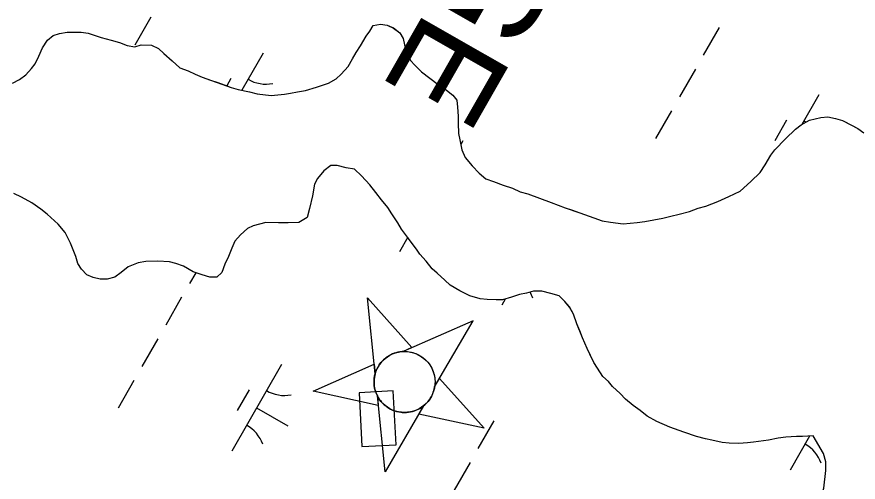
# Model space of a CAD drawing. Extents: x 3930721 to 3950824, y 220441 to 242861.
# Drawn here: x 3943853.4 to 3944274.5, y 234135.8 to 234368.8 of the extents above; entities that cross this region are included whole.
import ezdxf

# ---------------------------------------------------------------- set-up
doc = ezdxf.new("R2010")
doc.units = 0
for name, color, linetype in [('V-CHAN-DOCK', 7, 'Continuous'), ('V-CHAN-NAID', 7, 'Continuous'), ('V-TOPO-SHOR', 7, 'Continuous'), ('V-WETL-SWMP', 7, 'Continuous')]:
    doc.layers.add(name, color=color, linetype=linetype)

msp = doc.modelspace()

# ---------------------------------------------------------------- linework, layer by layer
at = {"layer": 'V-CHAN-DOCK'}
msp.add_lwpolyline([(3944024.71, 234180.6), (3944026.13, 234153.69), (3944043.23, 234154.59), (3944041.81, 234181.5)], close=True, dxfattribs=at)
at = {"layer": 'V-CHAN-NAID'}
for points in [[(3944032.7, 234190.07), (3944028.84, 234228.12), (3944051.13, 234203.18), (3944046.75, 234201.24), (3944046.17, 234201.21), (3944045.02, 234201.07), (3944044.1, 234200.89), (3944043.09, 234200.63), (3944042.2, 234200.34), (3944041.34, 234200), (3944040.56, 234199.63), (3944039.69, 234199.16), (3944038.87, 234198.64), (3944038.08, 234198.07), (3944037.48, 234197.58), (3944036.84, 234197), (3944036.04, 234196.18), (3944035.54, 234195.59), (3944034.92, 234194.77), (3944034.5, 234194.13), (3944034.02, 234193.33), (3944033.64, 234192.58), (3944033.29, 234191.79), (3944032.95, 234190.89)], [(3944062.5, 234183.62), (3944081.74, 234216.67), (3944046.75, 234201.24), (3944047.85, 234201.25), (3944048.76, 234201.2), (3944049.82, 234201.07), (3944050.88, 234200.86), (3944051.55, 234200.69), (3944052.34, 234200.44), (3944053.03, 234200.19), (3944053.77, 234199.87), (3944054.55, 234199.49), (3944055.24, 234199.1), (3944056.11, 234198.54), (3944056.77, 234198.06), (3944057.63, 234197.34), (3944058.34, 234196.65), (3944059.01, 234195.92), (3944059.58, 234195.22), (3944060.09, 234194.51), (3944060.55, 234193.78), (3944061.04, 234192.88), (3944061.42, 234192.07), (3944061.72, 234191.32), (3944061.97, 234190.6), (3944062.23, 234189.7), (3944062.38, 234189.01), (3944062.56, 234187.91), (3944062.64, 234187.17), (3944062.68, 234186.17), (3944062.66, 234185.19), (3944062.6, 234184.39)], [(3944033.82, 234179.04), (3944034.3, 234174.27), (3944001.61, 234181.34), (3944032.22, 234194.84), (3944032.7, 234190.07), (3944032.49, 234189.22), (3944032.33, 234188.39), (3944032.19, 234187.22), (3944032.15, 234186.25), (3944032.17, 234185.16), (3944032.26, 234184.11), (3944032.41, 234183.13), (3944032.6, 234182.28), (3944032.87, 234181.32), (3944033.18, 234180.45), (3944033.54, 234179.6)], [(3944062.5, 234183.62), (3944064.91, 234187.76), (3944087.21, 234162.82), (3944054.51, 234169.89), (3944056.92, 234174.04), (3944057.56, 234174.58), (3944058.35, 234175.33), (3944059.06, 234176.11), (3944059.7, 234176.91), (3944060.04, 234177.39), (3944060.45, 234178.04), (3944060.88, 234178.78), (3944061.19, 234179.4), (3944061.58, 234180.27), (3944061.82, 234180.92), (3944062.1, 234181.79), (3944062.29, 234182.56), (3944062.41, 234183.09)], [(3944056.92, 234174.04), (3944037.68, 234140.98), (3944033.82, 234179.04), (3944034.24, 234178.27), (3944034.8, 234177.39), (3944035.31, 234176.68), (3944035.97, 234175.88), (3944036.61, 234175.2), (3944037.22, 234174.62), (3944038, 234173.96), (3944038.64, 234173.49), (3944039.57, 234172.89), (3944040.47, 234172.39), (3944041.48, 234171.92), (3944042.31, 234171.6), (3944043.4, 234171.25), (3944044.49, 234171), (3944045.53, 234170.83), (3944046.32, 234170.76), (3944047.4, 234170.72), (3944048.41, 234170.75), (3944049.45, 234170.85), (3944050.43, 234171.02), (3944051.34, 234171.23), (3944052.41, 234171.56), (3944053.46, 234171.96), (3944054.39, 234172.4), (3944055.35, 234172.94), (3944056.04, 234173.39)]]:
    msp.add_lwpolyline(points, close=True, dxfattribs=at)
msp.add_circle((3944047.41, 234185.99), 15.27, dxfattribs=at)
at = {"layer": 'V-TOPO-SHOR'}
for points in [[(3944019.29, 234343.95), (3944021.44, 234347.77), (3944023.23, 234350.9), (3944025.37, 234354.37), (3944028.23, 234359.23), (3944030.02, 234361.66), (3944031.8, 234364.43), (3944035.31, 234365.08), (3944038.8, 234364.69), (3944041.93, 234363.24), (3944045.05, 234360.76), (3944046.76, 234357.93), (3944047.42, 234354.78), (3944048.76, 234350.56), (3944050.46, 234347.04), (3944052.53, 234344.56), (3944055.99, 234341.37), (3944060.14, 234338.17), (3944064.3, 234334.96), (3944068.46, 234332.11), (3944071.58, 234329.61), (3944073.64, 234327.14), (3944073.95, 234323.64), (3944074.24, 234319.08), (3944074.19, 234315.59), (3944074.47, 234310.33), (3944075.13, 234307.18), (3944076.11, 234302.27), (3944077.81, 234298.4), (3944081.25, 234294.15), (3944084.7, 234290.61), (3944088.16, 234287.76), (3944091.99, 234286.31), (3944096.87, 234284.5), (3944101.4, 234283.04), (3944105.22, 234281.24), (3944109.06, 234280.14), (3944114.97, 234277.96), (3944120.89, 234275.78), (3944127.86, 234273.24), (3944130.99, 234272.15), (3944135.17, 234270.7), (3944142.13, 234268.15), (3944146.31, 234266.7), (3944150.5, 234265.95), (3944156.79, 234265.16), (3944163.79, 234265.77), (3944167.65, 234266.42), (3944176.77, 234268.05), (3944180.63, 234269.04), (3944184.84, 234270.04), (3944190.1, 234271.37), (3944194.33, 234273.06), (3944198.19, 234274.06), (3944204.17, 234276.43), (3944209.8, 234278.8), (3944215.43, 234281.53), (3944220.74, 234286.35), (3944225.35, 234290.84), (3944227.85, 234294.66), (3944230.71, 234299.52), (3944232.85, 234302.29), (3944238.17, 234307.81), (3944243.13, 234312.65), (3944245.96, 234314.71), (3944250.19, 234317.1), (3944255.8, 234318.43), (3944259.31, 234318.73), (3944263.15, 234317.98), (3944266.63, 234316.89), (3944271.5, 234314.37), (3944274.27, 234312.93), (3944277.39, 234310.79)], [(3943851.25, 234335.69), (3943854.77, 234337.39), (3943857.95, 234339.8), (3943860.79, 234342.91), (3943862.57, 234345.33), (3943864.37, 234349.16), (3943866.17, 234353.33), (3943868.67, 234357.15), (3943871.5, 234359.56), (3943874.66, 234360.57), (3943878.52, 234361.22), (3943885.52, 234361.12), (3943889.01, 234360.73), (3943895.63, 234358.54), (3943900.51, 234357.08), (3943904.69, 234355.97), (3943908.52, 234354.52), (3943912.36, 234353.77), (3943915.52, 234354.78), (3943920.77, 234354.71), (3943924.24, 234352.91), (3943927.01, 234350.43), (3943931.16, 234346.87), (3943934.96, 234343.32), (3943939.14, 234341.87), (3943942.62, 234340.07), (3943946.1, 234338.63), (3943950.27, 234337.17), (3943953.41, 234336.08), (3943957.59, 234334.63), (3943960.72, 234333.53), (3943964.21, 234332.44), (3943969.79, 234331.32), (3943973.62, 234330.21), (3943980.61, 234329.42), (3943987.27, 234330.04), (3943990.42, 234330.69), (3943993.93, 234331.35), (3943997.79, 234331.99), (3944003.41, 234333.67), (3944009.38, 234335.69), (3944013.26, 234337.74), (3944015.74, 234340.15), (3944019.29, 234343.95)], [(3944251.94, 234158.94), (3944246.69, 234158.66), (3944243.54, 234158.7), (3944238.29, 234158.42), (3944234.43, 234157.78), (3944229.52, 234156.79), (3944222.16, 234155.84), (3944219.01, 234155.53), (3944214.8, 234155.24), (3944209.91, 234155.3), (3944206.42, 234155.7), (3944201.18, 234156.82), (3944198.04, 234157.56), (3944193.51, 234158.67), (3944187.24, 234160.85), (3944180.28, 234163.39), (3944173.67, 234166.28), (3944168.8, 234168.79), (3944165.34, 234171.64), (3944161.88, 234174.13), (3944158.07, 234177.33), (3944155.31, 234180.17), (3944151.51, 234183.72), (3944149.44, 234186.19), (3944146.68, 234188.68), (3944143.93, 234192.91), (3944142.22, 234195.73), (3944140.18, 234199.96), (3944138.81, 234202.77), (3944136.44, 234208.06), (3944135.09, 234211.57), (3944133.73, 234215.09), (3944132.05, 234220.01), (3944129.99, 234223.54), (3944127.58, 234226.36), (3944124.82, 234229.2), (3944120.64, 234230.3), (3944116.1, 234231.42), (3944111.91, 234231.47), (3944108.4, 234230.47), (3944104.89, 234229.82), (3944101.02, 234228.47), (3944096.46, 234227.13), (3944093.31, 234227.17), (3944088.76, 234227.23), (3944085.27, 234227.63), (3944080.04, 234229.09), (3944075.17, 234231.61), (3944070.31, 234234.47), (3944067.55, 234236.96), (3944063.75, 234240.51), (3944061.33, 234242.64), (3944058.23, 234246.53), (3944055.13, 234250.07), (3944053.41, 234252.54), (3944050.66, 234256.07), (3944048.94, 234258.55), (3944045.84, 234262.43), (3944044.14, 234265.61), (3944041.05, 234270.19), (3944038.99, 234273.37), (3944035.9, 234277.26), (3944033.14, 234280.8), (3944030.05, 234284.68), (3944025.91, 234289.29), (3944022.45, 234292.48), (3944018.27, 234293.24), (3944013.73, 234294.35), (3944010.58, 234294.39), (3944007.05, 234291.64), (3944003.85, 234287.83), (3944002.41, 234285.05), (3944001.28, 234279.12), (3943999.8, 234272.84), (3943998.69, 234268.31), (3943994.46, 234265.91), (3943989.21, 234265.64), (3943984.31, 234265.7), (3943978.02, 234265.78), (3943971.7, 234264.12), (3943968.88, 234262.76), (3943965.34, 234259.65), (3943962.5, 234256.54), (3943961.06, 234253.06), (3943959.25, 234248.89), (3943957.45, 234245.06), (3943955.99, 234240.89), (3943953.51, 234238.47), (3943950.02, 234238.52), (3943946.18, 234239.62)], [(3943946.18, 234239.62), (3943941.65, 234241.08), (3943936.79, 234243.94), (3943932.96, 234245.39), (3943929.83, 234246.13), (3943923.88, 234246.56), (3943917.93, 234246.29), (3943914.08, 234245.64), (3943909.15, 234243.61), (3943905.62, 234240.86), (3943902.44, 234238.45), (3943898.57, 234237.45), (3943895.07, 234237.5), (3943891.59, 234238.24), (3943888.46, 234239.68), (3943885.7, 234242.52), (3943883.98, 234245.34), (3943882.98, 234248.85), (3943880.27, 234255.54), (3943877.54, 234260.82), (3943874.1, 234265.06), (3943868.57, 234270.03), (3943865.45, 234272.52), (3943860.95, 234275.73), (3943855.74, 234278.6), (3943851.91, 234280.4)], [(3944232.3, 234051.47), (3944233.41, 234057.93), (3944233.7, 234068.68), (3944233.71, 234080.46), (3944234.85, 234088.69), (3944237.91, 234097.49), (3944243.03, 234105.52), (3944249.65, 234115.89), (3944254.62, 234124.51), (3944257.23, 234132.87), (3944258.23, 234141.7), (3944258.29, 234145.97), (3944257.17, 234150.25), (3944251.94, 234158.94)]]:
    msp.add_lwpolyline(points, dxfattribs=at)
at = {"layer": 'V-WETL-SWMP'}
for p, q in [((3943920.41, 234368.59), (3943912.46, 234354.71)), ((3944031.8, 234364.43), (3944035.31, 234365.08)), ((3944035.31, 234365.08), (3944038.8, 234364.69)), ((3943871.5, 234359.56), (3943874.67, 234360.57)), ((3943874.67, 234360.57), (3943878.52, 234361.21)), ((3943878.52, 234361.21), (3943885.52, 234361.12)), ((3943885.52, 234361.12), (3943889.01, 234360.73)), ((3943889.01, 234360.73), (3943895.63, 234358.54)), ((3944028.24, 234359.23), (3944030.02, 234361.65)), ((3944030.02, 234361.65), (3944031.8, 234364.43)), ((3944038.8, 234364.69), (3944041.93, 234363.25)), ((3944041.93, 234363.25), (3944045.05, 234360.76)), ((3944045.05, 234360.76), (3944046.76, 234357.93)), ((3944204.92, 234363.48), (3944196.97, 234349.6)), ((3943866.17, 234353.33), (3943868.67, 234357.15)), ((3943868.67, 234357.15), (3943871.5, 234359.56)), ((3943895.63, 234358.54), (3943900.51, 234357.08)), ((3943900.51, 234357.08), (3943904.69, 234355.97)), ((3944025.37, 234354.37), (3944028.24, 234359.23)), ((3944046.76, 234357.93), (3944047.42, 234354.78)), ((3943864.37, 234349.16), (3943866.17, 234353.33)), ((3943904.69, 234355.97), (3943908.52, 234354.52)), ((3943908.52, 234354.52), (3943912.36, 234353.77)), ((3943912.36, 234353.77), (3943915.52, 234354.78)), ((3943915.52, 234354.78), (3943920.77, 234354.71)), ((3943920.77, 234354.71), (3943924.24, 234352.91)), ((3943924.24, 234352.91), (3943927.01, 234350.43)), ((3944023.23, 234350.9), (3944025.37, 234354.37)), ((3944047.42, 234354.78), (3944048.76, 234350.56)), ((3943862.57, 234345.33), (3943864.37, 234349.16)), ((3943927.01, 234350.43), (3943931.16, 234346.87)), ((3943976.61, 234350.58), (3943966.01, 234332.08)), ((3944021.44, 234347.77), (3944023.23, 234350.9)), ((3944048.76, 234350.56), (3944050.46, 234347.04)), ((3943860.79, 234342.91), (3943862.57, 234345.33)), ((3943931.16, 234346.87), (3943934.96, 234343.32)), ((3944015.74, 234340.15), (3944019.29, 234343.95)), ((3944019.29, 234343.95), (3944021.44, 234347.77)), ((3944050.46, 234347.04), (3944052.53, 234344.56)), ((3944052.53, 234344.56), (3944055.99, 234341.37)), ((3943854.77, 234337.39), (3943857.95, 234339.8)), ((3943857.95, 234339.8), (3943860.79, 234342.91)), ((3943934.96, 234343.32), (3943939.14, 234341.87)), ((3943939.14, 234341.87), (3943942.62, 234340.07)), ((3943942.62, 234340.07), (3943946.1, 234338.63)), ((3944013.26, 234337.74), (3944015.74, 234340.15)), ((3944055.99, 234341.37), (3944064.3, 234334.96)), ((3944192.99, 234342.65), (3944185.04, 234328.77)), ((3943851.25, 234335.69), (3943854.77, 234337.39)), ((3943946.1, 234338.63), (3943960.72, 234333.53)), ((3943960.47, 234337.93), (3943958.41, 234334.34)), ((3944003.41, 234333.67), (3944009.38, 234335.69)), ((3944009.38, 234335.69), (3944013.26, 234337.74)), ((3943960.72, 234333.53), (3943964.21, 234332.44)), ((3943964.21, 234332.44), (3943969.79, 234331.32)), ((3943969.79, 234331.32), (3943973.62, 234330.22)), ((3943990.42, 234330.69), (3943993.93, 234331.35)), ((3943993.93, 234331.35), (3943997.79, 234331.99)), ((3943997.79, 234331.99), (3944003.41, 234333.67)), ((3944064.3, 234334.96), (3944068.46, 234332.11)), ((3944068.46, 234332.11), (3944071.58, 234329.62)), ((3943973.62, 234330.22), (3943980.61, 234329.42)), ((3943980.61, 234329.42), (3943987.27, 234330.04)), ((3943987.27, 234330.04), (3943990.42, 234330.69)), ((3944071.58, 234329.62), (3944073.64, 234327.14)), ((3944073.64, 234327.14), (3944073.95, 234323.64)), ((3944254.82, 234329.81), (3944246.27, 234314.89)), ((3944073.95, 234323.64), (3944074.23, 234319.08)), ((3944074.23, 234319.08), (3944074.19, 234315.59)), ((3944181.06, 234321.83), (3944173.11, 234307.94)), ((3944250.19, 234317.1), (3944255.8, 234318.43)), ((3944255.8, 234318.43), (3944259.31, 234318.73)), ((3944259.31, 234318.73), (3944263.15, 234317.98)), ((3944074.19, 234315.59), (3944074.47, 234310.34)), ((3944238.68, 234317.15), (3944232.72, 234306.74)), ((3944243.13, 234312.65), (3944245.96, 234314.71)), ((3944245.96, 234314.71), (3944250.19, 234317.1)), ((3944263.15, 234317.98), (3944266.63, 234316.88)), ((3944266.63, 234316.88), (3944274.27, 234312.93)), ((3944074.47, 234310.34), (3944075.13, 234307.18)), ((3944238.17, 234307.82), (3944243.13, 234312.65)), ((3944274.27, 234312.93), (3944277.39, 234310.79)), ((3944075.13, 234307.18), (3944076.11, 234302.27)), ((3944076.68, 234306.76), (3944075.59, 234304.85)), ((3944232.85, 234302.29), (3944238.17, 234307.82)), ((3944076.11, 234302.27), (3944077.81, 234298.4)), ((3944230.71, 234299.52), (3944232.85, 234302.29)), ((3944077.81, 234298.4), (3944081.25, 234294.15)), ((3944227.85, 234294.66), (3944230.71, 234299.52)), ((3944010.58, 234294.39), (3944007.05, 234291.64)), ((3944013.73, 234294.35), (3944010.58, 234294.39)), ((3944018.27, 234293.24), (3944013.73, 234294.35)), ((3944022.45, 234292.48), (3944018.27, 234293.24)), ((3944081.25, 234294.15), (3944084.7, 234290.61)), ((3944225.35, 234290.84), (3944227.85, 234294.66)), ((3944007.05, 234291.64), (3944003.85, 234287.83)), ((3944025.91, 234289.29), (3944022.45, 234292.48)), ((3944030.05, 234284.68), (3944025.91, 234289.29)), ((3944084.7, 234290.61), (3944088.16, 234287.76)), ((3944220.74, 234286.35), (3944225.35, 234290.84)), ((3944002.41, 234285.05), (3944001.28, 234279.12)), ((3944003.85, 234287.83), (3944002.41, 234285.05)), ((3944088.16, 234287.76), (3944091.99, 234286.31)), ((3944091.99, 234286.31), (3944096.87, 234284.5)), ((3944215.43, 234281.53), (3944220.74, 234286.35)), ((3944033.14, 234280.8), (3944030.05, 234284.68)), ((3944035.9, 234277.26), (3944033.14, 234280.8)), ((3944096.87, 234284.5), (3944101.4, 234283.04)), ((3944101.4, 234283.04), (3944105.22, 234281.24)), ((3944105.22, 234281.24), (3944109.06, 234280.14)), ((3944209.8, 234278.8), (3944215.43, 234281.53)), ((3943855.74, 234278.6), (3943851.91, 234280.4)), ((3943860.95, 234275.73), (3943855.74, 234278.6)), ((3944001.28, 234279.12), (3943999.8, 234272.84)), ((3944038.99, 234273.37), (3944035.9, 234277.26)), ((3944109.06, 234280.14), (3944120.89, 234275.78)), ((3944198.19, 234274.06), (3944204.17, 234276.43)), ((3944204.17, 234276.43), (3944209.8, 234278.8)), ((3943865.45, 234272.52), (3943860.95, 234275.73)), ((3943868.57, 234270.03), (3943865.45, 234272.52)), ((3943999.8, 234272.84), (3943998.69, 234268.31)), ((3944041.05, 234270.2), (3944038.99, 234273.37)), ((3944120.89, 234275.78), (3944127.86, 234273.24)), ((3944127.86, 234273.24), (3944135.17, 234270.7)), ((3944190.11, 234271.37), (3944194.33, 234273.06)), ((3944194.33, 234273.06), (3944198.19, 234274.06)), ((3943874.1, 234265.06), (3943868.57, 234270.03)), ((3943998.69, 234268.31), (3943994.46, 234265.92)), ((3944044.14, 234265.61), (3944041.05, 234270.2)), ((3944135.17, 234270.7), (3944142.13, 234268.15)), ((3944142.13, 234268.15), (3944146.31, 234266.7)), ((3944167.65, 234266.42), (3944176.77, 234268.05)), ((3944176.77, 234268.05), (3944180.63, 234269.04)), ((3944180.63, 234269.04), (3944184.84, 234270.04)), ((3944184.84, 234270.04), (3944190.11, 234271.37)), ((3943877.54, 234260.82), (3943874.1, 234265.06)), ((3943971.7, 234264.12), (3943968.88, 234262.76)), ((3943978.02, 234265.78), (3943971.7, 234264.12)), ((3943989.21, 234265.64), (3943978.02, 234265.78)), ((3943994.46, 234265.92), (3943989.21, 234265.64)), ((3944045.85, 234262.43), (3944044.14, 234265.61)), ((3944146.31, 234266.7), (3944150.5, 234265.95)), ((3944150.5, 234265.95), (3944156.79, 234265.16)), ((3944156.79, 234265.16), (3944163.79, 234265.77)), ((3944163.79, 234265.77), (3944167.65, 234266.42)), ((3943880.27, 234255.53), (3943877.54, 234260.82)), ((3943965.34, 234259.65), (3943962.5, 234256.54)), ((3943968.88, 234262.76), (3943965.34, 234259.65)), ((3944048.94, 234258.55), (3944045.85, 234262.43)), ((3943882.98, 234248.85), (3943880.27, 234255.53)), ((3943962.5, 234256.54), (3943961.06, 234253.06)), ((3944049.01, 234258.44), (3944044.88, 234251.22)), ((3944050.66, 234256.07), (3944048.94, 234258.55)), ((3944053.41, 234252.54), (3944050.66, 234256.07)), ((3943961.06, 234253.06), (3943959.25, 234248.89)), ((3944055.13, 234250.07), (3944053.41, 234252.54)), ((3943883.98, 234245.34), (3943882.98, 234248.85)), ((3943959.25, 234248.89), (3943957.45, 234245.06)), ((3944058.23, 234246.53), (3944055.13, 234250.07)), ((3943885.7, 234242.52), (3943883.98, 234245.34)), ((3943909.15, 234243.61), (3943905.62, 234240.85)), ((3943914.08, 234245.64), (3943909.15, 234243.61)), ((3943917.93, 234246.29), (3943914.08, 234245.64)), ((3943923.88, 234246.56), (3943917.93, 234246.29)), ((3943929.83, 234246.13), (3943923.88, 234246.56)), ((3943932.96, 234245.39), (3943929.83, 234246.13)), ((3943936.79, 234243.94), (3943932.96, 234245.39)), ((3943941.65, 234241.07), (3943936.79, 234243.94)), ((3943957.45, 234245.06), (3943956, 234240.89)), ((3944061.33, 234242.64), (3944058.23, 234246.53)), ((3944063.75, 234240.51), (3944061.33, 234242.64)), ((3943888.46, 234239.68), (3943885.7, 234242.52)), ((3943891.59, 234238.24), (3943888.46, 234239.68)), ((3943902.43, 234238.45), (3943898.57, 234237.45)), ((3943905.62, 234240.85), (3943902.43, 234238.45)), ((3943942.9, 234240.67), (3943939.83, 234235.32)), ((3943946.18, 234239.62), (3943941.65, 234241.07)), ((3943950.02, 234238.52), (3943946.18, 234239.62)), ((3943953.51, 234238.47), (3943950.02, 234238.52)), ((3943956, 234240.89), (3943953.51, 234238.47)), ((3944067.55, 234236.96), (3944063.75, 234240.51)), ((3943895.08, 234237.49), (3943891.59, 234238.24)), ((3943898.57, 234237.45), (3943895.08, 234237.49)), ((3944070.31, 234234.47), (3944067.55, 234236.96)), ((3944075.17, 234231.61), (3944070.31, 234234.47)), ((3944080.04, 234229.09), (3944075.17, 234231.61)), ((3944108.4, 234230.47), (3944104.89, 234229.81)), ((3944111.91, 234231.47), (3944108.4, 234230.47)), ((3944116.1, 234231.42), (3944111.91, 234231.47)), ((3944120.64, 234230.3), (3944116.1, 234231.42)), ((3944124.82, 234229.2), (3944120.64, 234230.3)), ((3943935.86, 234228.38), (3943927.91, 234214.49)), ((3944085.27, 234227.63), (3944080.04, 234229.09)), ((3944088.76, 234227.23), (3944085.27, 234227.63)), ((3944096.46, 234227.13), (3944088.76, 234227.23)), ((3944097.82, 234227.53), (3944096.1, 234224.53)), ((3944101.02, 234228.47), (3944096.46, 234227.13)), ((3944104.89, 234229.81), (3944101.02, 234228.47)), ((3944127.58, 234226.36), (3944124.82, 234229.2)), ((3944130, 234223.53), (3944127.58, 234226.36)), ((3944132.05, 234220.01), (3944130, 234223.53)), ((3944133.73, 234215.09), (3944132.05, 234220.01)), ((3944136.44, 234208.05), (3944133.73, 234215.09)), ((3943923.93, 234207.55), (3943915.98, 234193.67)), ((3944138.82, 234202.77), (3944136.44, 234208.05)), ((3944142.22, 234195.73), (3944138.82, 234202.77)), ((3943985.76, 234194.7), (3943960.91, 234151.32)), ((3944143.93, 234192.91), (3944142.22, 234195.73)), ((3944146.68, 234188.68), (3944143.93, 234192.91)), ((3944149.44, 234186.19), (3944146.68, 234188.68)), ((3943912, 234186.72), (3943904.05, 234172.84)), ((3944151.51, 234183.71), (3944149.44, 234186.19)), ((3944155.31, 234180.17), (3944151.51, 234183.71)), ((3943969.62, 234182.05), (3943963.65, 234171.64)), ((3944158.07, 234177.33), (3944155.31, 234180.17)), ((3944161.88, 234174.13), (3944158.07, 234177.33)), ((3943973.33, 234173.01), (3943988.95, 234164.06)), ((3944165.34, 234171.64), (3944161.88, 234174.13)), ((3944168.8, 234168.79), (3944165.34, 234171.64)), ((3944173.67, 234166.28), (3944168.8, 234168.79)), ((3944092.13, 234166.54), (3944084.17, 234152.65)), ((3944180.28, 234163.39), (3944173.67, 234166.28)), ((3944187.24, 234160.85), (3944180.28, 234163.39)), ((3944193.51, 234158.67), (3944187.24, 234160.85)), ((3944198.04, 234157.56), (3944193.51, 234158.67)), ((3944238.29, 234158.42), (3944234.43, 234157.77)), ((3944243.54, 234158.7), (3944238.29, 234158.42)), ((3944250.17, 234158.85), (3944240.44, 234141.86)), ((3944246.69, 234158.66), (3944243.54, 234158.7)), ((3944251.94, 234158.94), (3944246.69, 234158.66)), ((3944257.17, 234150.25), (3944251.94, 234158.94)), ((3944201.18, 234156.82), (3944198.04, 234157.56)), ((3944206.42, 234155.7), (3944201.18, 234156.82)), ((3944209.91, 234155.3), (3944206.42, 234155.7)), ((3944214.81, 234155.24), (3944209.91, 234155.3)), ((3944219.01, 234155.53), (3944214.81, 234155.24)), ((3944222.16, 234155.84), (3944219.01, 234155.53)), ((3944229.52, 234156.79), (3944222.16, 234155.84)), ((3944234.43, 234157.77), (3944229.52, 234156.79)), ((3944258.29, 234145.97), (3944257.17, 234150.25)), ((3944258.23, 234141.7), (3944258.29, 234145.97)), ((3944080.2, 234145.71), (3944072.25, 234131.83)), ((3944257.23, 234132.87), (3944258.23, 234141.7))]:
    msp.add_line(p, q, dxfattribs=at)
for centre, start, end in [((3943978.12, 234352.74), 239.4279, 280.9715), ((3944256.33, 234331.96), 239.4279, 243.7254), ((3944095, 234222.13), 19.4279, 30.1812), ((3943987.27, 234196.86), 239.4279, 280.9715), ((3943959.81, 234148.92), 19.4279, 60.9715), ((3944239.35, 234139.47), 19.4279, 60.9715)]:
    msp.add_arc(centre, 17.62, start, end, dxfattribs=at)

# ---------------------------------------------------------------- texts
at = {"layer": 'V-CHAN-NAID'}
msp.add_text('HEAD RANGE', height=50, rotation=240.2653, dxfattribs=at).set_placement((3944255.65, 234718.24))

doc.saveas('drawing.dxf')
